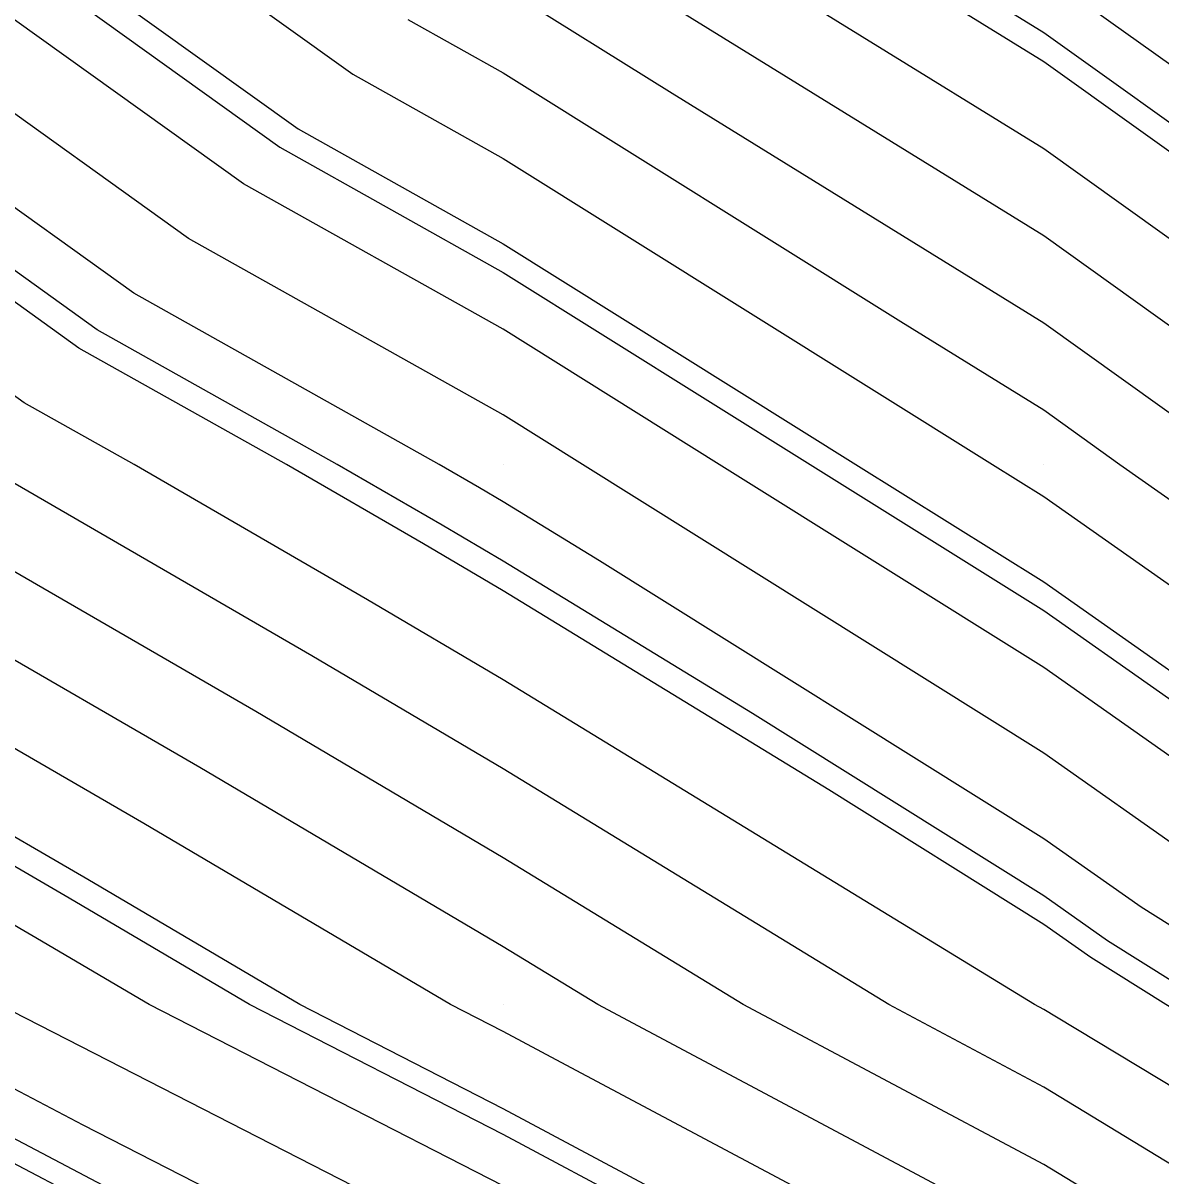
# Model space of a CAD drawing. Extents: x 2354170 to 2357230, y 866100 to 868290.
# Drawn here: x 2355591.1 to 2355612.15, y 867316.84 to 867338.18 of the extents above; entities that cross this region are included whole.
import ezdxf

# ---------------------------------------------------------------- set-up
doc = ezdxf.new("R2010")
doc.units = 0
for name, color, linetype in [('Default', 7, 'Continuous'), ('DTM Contours Major', 7, 'Continuous'), ('DTM Contours Minor', 7, 'Continuous'), ('Exist DTM QL2 LIDAR Elevation Point', 7, 'Continuous')]:
    doc.layers.add(name, color=color, linetype=linetype)

msp = doc.modelspace()

# ---------------------------------------------------------------- linework, layer by layer
at = {"layer": 'Default'}
for points in [[(2355537.18, 867380.104), (2355539.804, 867377.836), (2355546.338, 867371.894), (2355554.169, 867366.396), (2355560.037, 867361.716), (2355561.532, 867360.148), (2355572.874, 867352.094), (2355576.096, 867350.015), (2355578.476, 867348.512), (2355579.978, 867347.463), (2355587.818, 867342.175), (2355589.988, 867340.687), (2355590.901, 867340.015), (2355596.187, 867336.223), (2355599.978, 867334.096), (2355606.503, 867330.014), (2355609.978, 867327.837), (2355614.572, 867324.608), (2355618.451, 867322.171)], [(2355548.034, 867379.7), (2355554.097, 867374.186), (2355557.647, 867371.694), (2355560.308, 867369.572), (2355568.704, 867360.763), (2355576.871, 867354.963), (2355581.224, 867352.155), (2355581.656, 867351.76), (2355590.065, 867345.994), (2355598.181, 867340.015), (2355599.228, 867339.264), (2355599.978, 867338.843), (2355603.108, 867336.885), (2355609.978, 867332.636), (2355613.643, 867330.014), (2355617.363, 867327.399), (2355619.979, 867325.756), (2355628.211, 867320.484)], [(2355648.772, 867296.569), (2355643.817, 867300.014), (2355641.64, 867301.675), (2355639.979, 867302.913), (2355635.622, 867305.658), (2355629.979, 867309.152), (2355629.46, 867309.495), (2355628.532, 867310.014), (2355619.979, 867315.343), (2355612.236, 867320.014), (2355610.85, 867320.885), (2355609.978, 867321.498), (2355606.006, 867323.987), (2355599.978, 867327.674), (2355598.508, 867328.544), (2355595.971, 867330.014), (2355592.132, 867332.168), (2355589.978, 867333.713), (2355580.052, 867340.015), (2355579.978, 867340.064), (2355574.119, 867344.156), (2355569.978, 867346.77), (2355564.684, 867350.015), (2355564.426, 867350.194)], [(2355644.161, 867295.904), (2355643.925, 867296.068), (2355639.979, 867298.766), (2355637.904, 867300.014), (2355633.041, 867303.077), (2355629.979, 867304.973), (2355626.946, 867306.982), (2355621.524, 867310.014), (2355619.979, 867310.977), (2355617.552, 867312.441), (2355609.978, 867317.054), (2355604.421, 867320.014), (2355599.978, 867322.732), (2355595.401, 867325.437), (2355589.978, 867328.582), (2355589.1, 867329.136), (2355587.591, 867330.014), (2355579.978, 867334.858), (2355572.103, 867340.015), (2355570.852, 867340.888), (2355569.978, 867341.44), (2355566.296, 867343.697), (2355559.978, 867347.493), (2355558.907, 867348.096)], [(2355639.425, 867295.081), (2355631.225, 867300.014), (2355630.46, 867300.496), (2355629.979, 867300.794), (2355624.433, 867304.468), (2355619.979, 867306.959), (2355617.935, 867307.971), (2355614.471, 867310.014), (2355609.978, 867312.75), (2355604.123, 867315.87), (2355599.978, 867318.087), (2355596.216, 867320.014), (2355592.295, 867322.331), (2355589.978, 867323.675), (2355586.091, 867326.128), (2355579.978, 867329.685), (2355579.36, 867330.014), (2355569.978, 867335.905), (2355563.277, 867340.015), (2355559.978, 867341.997), (2355555.442, 867344.551), (2355553.258, 867345.736)], [(2355598.145, 867345.364), (2355602.035, 867342.349), (2355605.867, 867340.015), (2355609.978, 867337.472), (2355618.907, 867331.086), (2355620.179, 867330.148), (2355620.452, 867330.014), (2355629.979, 867324.036), (2355635.822, 867320.014), (2355639.979, 867317.317), (2355649.26, 867310.014), (2355649.672, 867309.707), (2355649.979, 867309.473), (2355655.064, 867305.099), (2355659.979, 867300.097), (2355660.029, 867300.02), (2355660.312, 867299.584), (2355666.243, 867290.202), (2355666.758, 867289.534), (2355667.675, 867278.958)], [(2355633.129, 867293.628), (2355629.979, 867295.567), (2355622.746, 867300.014), (2355621.081, 867301.117), (2355619.979, 867301.734), (2355614.44, 867304.476), (2355609.978, 867307.107), (2355608.055, 867308.09), (2355604.397, 867310.014), (2355599.978, 867312.378), (2355595.133, 867314.86), (2355589.978, 867317.571), (2355585.411, 867320.014), (2355582.08, 867322.116), (2355579.978, 867323.339), (2355572.863, 867327.129), (2355569.978, 867328.645), (2355567.43, 867330.014), (2355559.978, 867334.614), (2355556.409, 867336.446), (2355549.978, 867339.854), (2355549.664, 867340.015), (2355545.725, 867342.094)], [(2355655.232, 867277.794), (2355655.076, 867279.602), (2355651.868, 867283.766), (2355648.023, 867288.058), (2355644.945, 867290.014), (2355639.979, 867293.409), (2355631.458, 867298.535), (2355629.979, 867299.445), (2355629.054, 867300.014), (2355623.595, 867303.63), (2355619.979, 867305.653), (2355617.062, 867307.097), (2355612.115, 867310.014), (2355609.978, 867311.316), (2355607.193, 867312.8), (2355599.978, 867316.66), (2355593.428, 867320.014), (2355591.26, 867321.296), (2355589.978, 867322.039), (2355585.089, 867325.125), (2355579.978, 867328.099), (2355576.382, 867330.014), (2355569.978, 867334.035), (2355560.227, 867340.015)], [(2355659.016, 867276.707), (2355658.512, 867282.523), (2355652.718, 867290.046), (2355651.669, 867291.704), (2355649.979, 867293.15), (2355640.105, 867300.014), (2355640.033, 867300.069), (2355639.979, 867300.109), (2355633.902, 867303.937), (2355629.979, 867306.366), (2355627.784, 867307.82), (2355623.86, 867310.014), (2355619.979, 867312.432), (2355613.882, 867316.111), (2355609.978, 867318.488), (2355607.114, 867320.014), (2355599.978, 867324.38), (2355596.437, 867326.473), (2355590.329, 867330.014), (2355590.104, 867330.141), (2355589.978, 867330.231), (2355589.385, 867330.608), (2355579.978, 867336.592), (2355574.752, 867340.015)], [(2355661.286, 867276.055), (2355660.573, 867284.276), (2355656.099, 867290.085), (2355653.756, 867293.791), (2355649.979, 867297.02), (2355645.673, 867300.014), (2355642.443, 867302.478), (2355639.979, 867304.316), (2355636.482, 867306.518), (2355630.835, 867310.014), (2355629.979, 867310.573), (2355628.509, 867311.484), (2355619.979, 867316.798), (2355614.648, 867320.014), (2355611.78, 867321.816), (2355609.978, 867323.083), (2355601.763, 867328.23), (2355599.978, 867329.322), (2355599.543, 867329.579), (2355598.792, 867330.014), (2355593.146, 867333.182), (2355589.978, 867335.454), (2355582.794, 867340.015)], [(2355662.042, 867275.838), (2355661.26, 867284.86), (2355657.226, 867290.098), (2355654.452, 867294.487), (2355649.979, 867298.311), (2355647.529, 867300.014), (2355643.246, 867303.281), (2355639.979, 867305.718), (2355637.343, 867307.378), (2355633.085, 867310.014), (2355629.979, 867312.039), (2355624.649, 867315.344), (2355619.979, 867318.253), (2355617.06, 867320.014), (2355612.711, 867322.746), (2355609.978, 867324.667), (2355601.444, 867330.014), (2355599.978, 867330.931), (2355594.159, 867334.195), (2355589.978, 867337.195), (2355585.536, 867340.015)], [(2355593.327, 867340.015), (2355597.2, 867337.237), (2355599.978, 867335.678), (2355609.032, 867330.014), (2355609.978, 867329.422), (2355615.502, 867325.538), (2355619.979, 867322.726), (2355624.213, 867320.014), (2355629.979, 867316.439), (2355639.834, 867310.014), (2355639.924, 867309.959), (2355639.979, 867309.924), (2355645.656, 867305.691), (2355649.979, 867302.393), (2355651.258, 867301.293), (2355652.514, 867300.014), (2355656.538, 867296.574), (2355660.608, 867290.137), (2355663.322, 867286.612), (2355664.313, 867275.186)], [(2355600.655, 867340.015), (2355609.978, 867334.248), (2355615.897, 867330.014), (2355618.294, 867328.33), (2355619.979, 867327.271), (2355627.609, 867322.384), (2355629.979, 867320.897), (2355631.261, 867320.014), (2355639.979, 867314.358), (2355645.499, 867310.014), (2355648.065, 867308.101), (2355649.979, 867306.641), (2355653.541, 867303.576), (2355657.042, 867300.014), (2355658.625, 867298.66), (2355663.989, 867290.176), (2355665.384, 867288.365), (2355666.583, 867274.533)], [(2355603.261, 867340.015), (2355609.978, 867335.86), (2355618.151, 867330.014), (2355619.224, 867329.26), (2355619.979, 867328.786), (2355623.395, 867326.598), (2355629.979, 867322.466), (2355633.541, 867320.014), (2355639.979, 867315.837), (2355647.38, 867310.014), (2355648.869, 867308.904), (2355649.979, 867308.057), (2355654.302, 867304.338), (2355658.551, 867300.014), (2355659.321, 867299.356), (2355665.116, 867290.189), (2355666.071, 867288.949), (2355667.339, 867274.316)], [(2355668.853, 867273.881), (2355667.445, 867290.118), (2355667.37, 867290.215), (2355666.507, 867291.58), (2355660.951, 867300.131), (2355659.979, 867301.632), (2355655.825, 867305.86), (2355650.996, 867310.014), (2355649.979, 867310.986), (2355645.691, 867314.302), (2355639.979, 867318.797), (2355638.102, 867320.014), (2355629.979, 867325.605), (2355622.953, 867330.014), (2355621.24, 867330.851), (2355613.246, 867336.747), (2355609.978, 867339.084)], [(2355657.502, 867277.142), (2355657.137, 867281.355), (2355650.464, 867290.02), (2355650.278, 867290.313), (2355649.979, 867290.569), (2355648.158, 867291.835), (2355639.979, 867297.426), (2355635.677, 867300.014), (2355632.181, 867302.216), (2355629.979, 867303.58), (2355626.109, 867306.144), (2355619.979, 867309.572), (2355619.683, 867309.718), (2355619.181, 867310.014), (2355609.978, 867315.619), (2355601.729, 867320.014), (2355599.978, 867321.085), (2355594.366, 867324.402), (2355589.978, 867326.947), (2355588.097, 867328.133), (2355584.865, 867330.014), (2355579.978, 867333.123), (2355570.972, 867339.02)], [(2355662.799, 867275.62), (2355661.948, 867285.444), (2355658.354, 867290.111), (2355655.147, 867295.182), (2355649.979, 867299.601), (2355649.385, 867300.014), (2355644.049, 867304.085), (2355639.979, 867307.12), (2355638.203, 867308.238), (2355635.335, 867310.014), (2355629.979, 867313.506), (2355620.789, 867319.204), (2355619.979, 867319.709), (2355619.472, 867320.014), (2355613.641, 867323.677), (2355609.978, 867326.252), (2355603.973, 867330.014), (2355599.978, 867332.514), (2355595.173, 867335.209), (2355589.978, 867338.935)], [(2355659.772, 867276.49), (2355659.199, 867283.107), (2355653.845, 867290.059), (2355652.365, 867292.4), (2355649.979, 867294.44), (2355641.961, 867300.014), (2355640.836, 867300.872), (2355639.979, 867301.511), (2355634.762, 867304.797), (2355629.979, 867307.759), (2355628.622, 867308.658), (2355626.196, 867310.014), (2355619.979, 867313.887), (2355610.213, 867319.78), (2355609.978, 867319.923), (2355609.807, 867320.014), (2355599.978, 867326.027), (2355597.472, 867327.508), (2355593.15, 867330.014), (2355591.118, 867331.154), (2355589.978, 867331.972), (2355584.617, 867335.375), (2355579.978, 867338.327)], [(2355598.214, 867338.25), (2355599.978, 867337.261), (2355607.333, 867332.66), (2355609.978, 867331.023), (2355611.389, 867330.014), (2355616.433, 867326.469), (2355619.979, 867324.241), (2355626.578, 867320.014), (2355629.979, 867317.906), (2355636.036, 867313.957), (2355639.979, 867311.399), (2355641.738, 867310.014), (2355646.459, 867306.494), (2355649.979, 867303.809), (2355652.019, 867302.054), (2355654.023, 867300.014), (2355657.234, 867297.269), (2355661.735, 867290.15), (2355664.009, 867287.197), (2355665.069, 867274.968)], [(2355656.746, 867277.36), (2355656.45, 867280.77), (2355650.398, 867288.629), (2355649.545, 867289.58), (2355648.863, 867290.014), (2355639.979, 867296.087), (2355633.451, 867300.014), (2355631.321, 867301.356), (2355629.979, 867302.187), (2355625.271, 867305.306), (2355619.979, 867308.266), (2355618.809, 867308.845), (2355616.826, 867310.014), (2355609.978, 867314.185), (2355601.053, 867318.94), (2355599.978, 867319.515), (2355599.003, 867320.014), (2355593.331, 867323.367), (2355589.978, 867325.311)], [(2355654.476, 867278.012), (2355654.389, 867279.018), (2355652.604, 867281.335), (2355647.262, 867287.297), (2355642.985, 867290.014), (2355639.979, 867292.069), (2355634.82, 867295.173), (2355629.979, 867298.152), (2355626.951, 867300.014), (2355622.757, 867302.793), (2355619.979, 867304.346), (2355616.188, 867306.223), (2355609.978, 867309.885), (2355609.893, 867309.929), (2355609.731, 867310.014), (2355599.978, 867315.233), (2355590.641, 867320.014)], [(2355653.701, 867278.433), (2355653.339, 867278.904), (2355646.501, 867286.536), (2355641.026, 867290.014), (2355639.979, 867290.73), (2355638.181, 867291.811), (2355629.979, 867296.86), (2355624.849, 867300.014), (2355621.919, 867301.955), (2355619.979, 867303.04), (2355615.314, 867305.35), (2355609.978, 867308.496), (2355608.974, 867309.01), (2355607.064, 867310.014), (2355599.978, 867313.806), (2355592.208, 867317.785), (2355589.978, 867318.958)]]:
    msp.add_lwpolyline(points, dxfattribs=at)
at = {"layer": 'DTM Contours Major'}
msp.add_lwpolyline([(2355545.492, 867371.628), (2355553.782, 867365.808), (2355560.006, 867360.844), (2355560.735, 867360.08), (2355572.43, 867351.775), (2355575.158, 867350.015), (2355578.113, 867348.149), (2355579.978, 867346.847), (2355589.713, 867340.28), (2355589.979, 867340.097), (2355590.092, 867340.015), (2355595.849, 867335.885), (2355599.978, 867333.568), (2355605.66, 867330.014), (2355609.978, 867327.309), (2355614.261, 867324.297), (2355619.979, 867320.706), (2355621.059, 867320.014), (2355628.199, 867315.587)], dxfattribs=at)
at = {"layer": 'DTM Contours Minor'}
for points in [[(2355655.737, 867277.65), (2355655.534, 867279.991), (2355651.378, 867285.387), (2355648.531, 867288.566), (2355646.251, 867290.014), (2355639.979, 867294.301), (2355630.483, 867300.014), (2355630.174, 867300.209), (2355629.979, 867300.33), (2355624.154, 867304.189), (2355619.979, 867306.524), (2355617.644, 867307.68), (2355613.685, 867310.014), (2355609.978, 867312.272), (2355605.146, 867314.846), (2355599.978, 867317.612), (2355595.286, 867320.014), (2355591.95, 867321.986), (2355589.978, 867323.13), (2355585.757, 867325.793), (2355579.978, 867329.156), (2355578.367, 867330.014), (2355569.978, 867335.282), (2355562.26, 867340.015)], [(2355658.259, 867276.925), (2355657.825, 867281.939), (2355651.591, 867290.033), (2355650.974, 867291.009), (2355649.979, 867291.859), (2355643.925, 867296.068), (2355639.979, 867298.766), (2355637.904, 867300.014), (2355633.041, 867303.077), (2355629.979, 867304.973), (2355626.946, 867306.982), (2355621.524, 867310.014), (2355619.979, 867310.977), (2355617.552, 867312.441), (2355609.978, 867317.054), (2355604.421, 867320.014), (2355599.978, 867322.732), (2355595.401, 867325.437), (2355589.978, 867328.582), (2355589.1, 867329.136), (2355587.591, 867330.014), (2355579.978, 867334.858), (2355572.103, 867340.015)], [(2355660.781, 867276.2), (2355660.115, 867283.886), (2355655.348, 867290.076), (2355653.292, 867293.327), (2355649.979, 867296.16), (2355644.435, 867300.014), (2355641.907, 867301.943), (2355639.979, 867303.381), (2355635.909, 867305.944), (2355629.979, 867309.616), (2355629.739, 867309.775), (2355629.311, 867310.014), (2355619.979, 867315.828), (2355613.04, 867320.014), (2355611.16, 867321.196), (2355609.978, 867322.026), (2355604.592, 867325.401), (2355599.978, 867328.223), (2355598.853, 867328.889), (2355596.911, 867330.014), (2355592.47, 867332.506), (2355589.978, 867334.293), (2355580.966, 867340.015)], [(2355606.736, 867340.015), (2355609.978, 867338.009), (2355617.02, 867332.973), (2355620.533, 867330.382), (2355621.286, 867330.014), (2355629.979, 867324.559), (2355636.582, 867320.014), (2355639.979, 867317.81), (2355649.887, 867310.014), (2355649.94, 867309.975), (2355649.979, 867309.945), (2355655.317, 867305.352), (2355659.979, 867300.608), (2355660.336, 867300.057), (2355662.377, 867296.916), (2355666.619, 867290.206), (2355666.987, 867289.728), (2355668.348, 867274.026)], [(2355652.855, 867278.37), (2355645.994, 867286.029), (2355639.979, 867289.85), (2355639.701, 867290.014), (2355629.979, 867295.998), (2355623.447, 867300.014), (2355621.361, 867301.396), (2355619.979, 867302.169), (2355614.732, 867304.767), (2355609.978, 867307.57), (2355608.361, 867308.397), (2355605.286, 867310.014), (2355599.978, 867312.854), (2355594.158, 867315.835), (2355589.978, 867318.033), (2355586.275, 867320.014), (2355582.414, 867322.45), (2355579.978, 867323.868), (2355571.731, 867328.261), (2355569.978, 867329.182), (2355568.429, 867330.014), (2355559.978, 867335.231), (2355556.817, 867336.853), (2355551.628, 867339.603)], [(2355599.978, 867338.843), (2355603.108, 867336.885), (2355609.978, 867332.636), (2355613.643, 867330.014), (2355617.363, 867327.399), (2355618.095, 867326.939)]]:
    msp.add_lwpolyline(points, dxfattribs=at)
at = {"layer": 'Exist DTM QL2 LIDAR Elevation Point'}
for p, q in [((2355599.978, 867330.014), (2355599.978, 867330.014)), ((2355609.978, 867330.014), (2355609.978, 867330.014)), ((2355599.978, 867320.014), (2355599.978, 867320.014)), ((2355609.978, 867320.014), (2355609.978, 867320.014))]:
    msp.add_line(p, q, dxfattribs=at)

doc.saveas('drawing.dxf')
